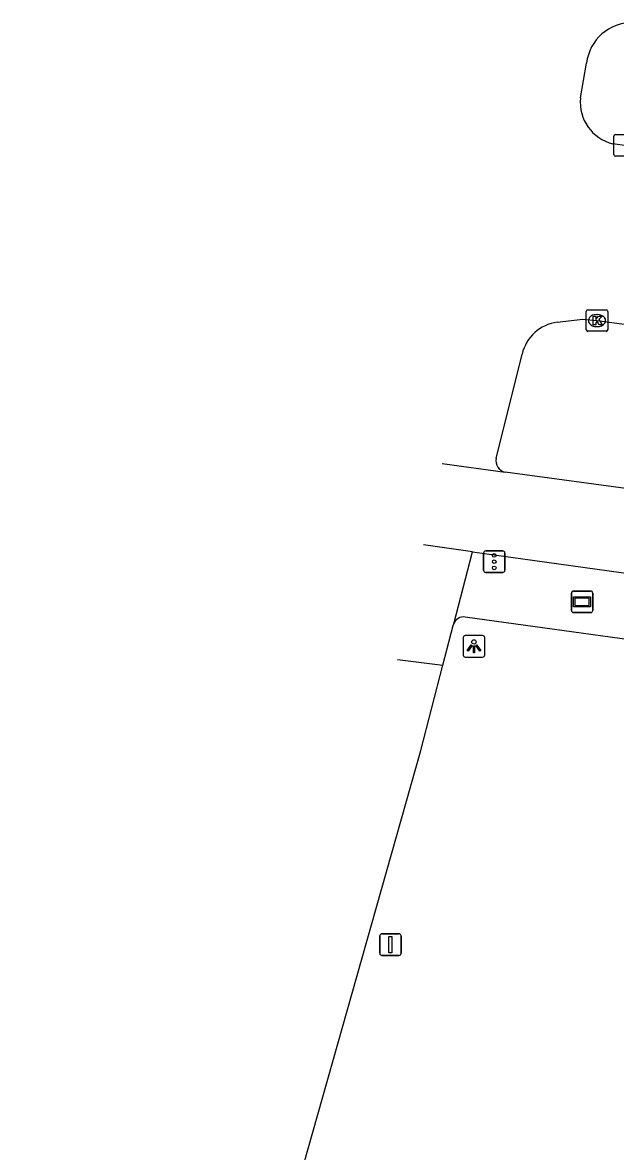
# Model space of a CAD drawing. Extents: x 161477 to 163040, y 383680 to 384868.
# Drawn here: x 161727.8 to 161755.3, y 384793.3 to 384845.7 of the extents above; entities that cross this region are included whole.
import ezdxf

# ---------------------------------------------------------------- set-up
doc = ezdxf.new("R2010")
doc.units = 0
for name, color, linetype in [('IMGEO_Fietspad_gesloten', 7, 'Continuous'), ('IMGEO_Kolk', 7, 'Continuous'), ('IMGEO_Lichtpunt', 7, 'Continuous'), ('IMGEO_Rijbaan_lokaal_gesloten', 7, 'Continuous'), ('IMGEO_Rijbaan_regionaal_gesloten', 7, 'Continuous'), ('IMGEO_Verkeersbordpaal', 7, 'Continuous'), ('IMGEO_Verkeersregelinstallatiepaal', 7, 'Continuous'), ('IMGEO_Verklikker', 7, 'Continuous'), ('IMGEO_Voetpad_open', 7, 'Continuous')]:
    doc.layers.add(name, color=color, linetype=linetype)

msp = doc.modelspace()

# ---------------------------------------------------------------- linework, layer by layer
at = {"layer": 'IMGEO_Fietspad_gesloten'}
for points in [[(161778.331, 384821.027), (161750.222, 384824.825)], [(161748.704, 384821.121), (161777.426, 384817.144)]]:
    msp.add_lwpolyline(points, dxfattribs=at)
at = {"layer": 'IMGEO_Kolk'}
for p, q in [((161755.265, 384839.555), (161755.265, 384840.407)), ((161755.34, 384840.481), (161756.192, 384840.481)), ((161756.192, 384839.481), (161755.34, 384839.481)), ((161753.984, 384831.431), (161753.984, 384832.283)), ((161754.059, 384832.357), (161754.911, 384832.357)), ((161754.472, 384832.137), (161754.497, 384832.137)), ((161754.985, 384832.283), (161754.985, 384831.431)), ((161754.495, 384831.577), (161754.47, 384831.577)), ((161754.911, 384831.357), (161754.059, 384831.357))]:
    msp.add_line(p, q, dxfattribs=at)
for points in [[(161755.265, 384839.555), (161755.265, 384840.407)], [(161755.34, 384840.481), (161756.192, 384840.481)], [(161756.192, 384839.481), (161755.34, 384839.481)], [(161753.984, 384831.431), (161753.984, 384832.283)], [(161754.059, 384832.357), (161754.911, 384832.357)], [(161754.305, 384832.057), (161754.428, 384832.057), (161754.428, 384831.906), (161754.558, 384832.057), (161754.722, 384832.057), (161754.576, 384831.906), (161754.729, 384831.657), (161754.577, 384831.657), (161754.492, 384831.821), (161754.428, 384831.754), (161754.428, 384831.657), (161754.305, 384831.657), (161754.305, 384832.057)], [(161754.985, 384832.283), (161754.985, 384831.431)], [(161754.911, 384831.357), (161754.059, 384831.357)]]:
    msp.add_lwpolyline(points, dxfattribs=at)
for centre, start, end in [((161755.342, 384840.405), 91.552, 178.448), ((161755.342, 384840.405), 91.552, 178.448), ((161755.342, 384839.557), 181.552, 268.448), ((161755.342, 384839.557), 181.552, 268.448), ((161754.061, 384832.281), 91.552, 178.448), ((161754.061, 384832.281), 91.552, 178.448), ((161754.909, 384832.281), 1.552, 88.448), ((161754.909, 384832.281), 1.552, 88.448), ((161754.061, 384831.433), 181.552, 268.448), ((161754.061, 384831.433), 181.552, 268.448), ((161754.909, 384831.433), 271.552, 358.448), ((161754.909, 384831.433), 271.552, 358.448)]:
    msp.add_arc(centre, 0.0765, start, end, dxfattribs=at)
for centre, major_axis, ratio, start_param, end_param in [((161754.471, 384831.857), (-0.387, 0.002), 0.722429, 4.712389, 7.853982), ((161754.496, 384831.857), (-0.39, 0.002), 0.717154, 1.570796, 4.712389)]:
    msp.add_ellipse(centre, major_axis=major_axis, ratio=ratio, start_param=start_param, end_param=end_param, dxfattribs=at)
at = {"layer": 'IMGEO_Lichtpunt'}
for p, q in [((161748.273, 384817.149), (161748.273, 384816.342)), ((161748.273, 384817.149), (161748.273, 384816.342)), ((161749.175, 384817.244), (161748.367, 384817.244)), ((161749.175, 384817.244), (161748.367, 384817.244)), ((161749.269, 384816.342), (161749.269, 384817.149)), ((161749.269, 384816.342), (161749.269, 384817.149)), ((161748.367, 384816.248), (161749.175, 384816.248)), ((161748.367, 384816.248), (161749.175, 384816.248))]:
    msp.add_line(p, q, dxfattribs=at)
for points in [[(161748.647, 384816.813), (161748.686, 384816.785), (161748.498, 384816.523), (161748.46, 384816.55), (161748.647, 384816.813)], [(161748.749, 384816.765), (161748.796, 384816.765), (161748.796, 384816.443), (161748.749, 384816.443), (161748.749, 384816.765)], [(161748.859, 384816.785), (161748.897, 384816.812), (161749.084, 384816.55), (161749.045, 384816.522), (161748.859, 384816.785)]]:
    msp.add_lwpolyline(points, dxfattribs=at)
msp.add_circle((161748.772, 384816.947), 0.0994, dxfattribs=at)
for centre, start, end in [((161748.367, 384817.149), 90, 180), ((161748.367, 384817.149), 90, 180), ((161749.175, 384817.149), 0, 90), ((161749.175, 384817.149), 0, 90), ((161748.367, 384816.342), 180, 270), ((161748.367, 384816.342), 180, 270), ((161749.175, 384816.342), 270, 0), ((161749.175, 384816.342), 270, 360)]:
    msp.add_arc(centre, 0.0946, start, end, dxfattribs=at)
at = {"layer": 'IMGEO_Rijbaan_lokaal_gesloten'}
for points in [[(161748.704, 384821.121), (161746.427, 384821.45)], [(161747.834, 384817.793), (161748.704, 384821.121)], [(161747.333, 384815.874), (161747.814, 384817.716), (161747.834, 384817.793)], [(161718.674, 384728.113), (161721.587, 384735.886), (161724.848, 384744.967), (161729.416, 384758.164), (161733.61, 384770.358), (161738.078, 384783.696), (161740.395, 384791.042), (161746.3, 384811.916), (161747.333, 384815.874)], [(161745.215, 384816.138), (161747.333, 384815.874)]]:
    msp.add_lwpolyline(points, dxfattribs=at)
at = {"layer": 'IMGEO_Rijbaan_regionaal_gesloten'}
for points in [[(161753.721, 384842.181), (161754, 384843.789)], [(161784.016, 384836.503), (161761.334, 384839.312), (161755.765, 384839.98), (161755.222, 384840.057)], [(161752.641, 384831.778), (161753.825, 384831.914), (161754.485, 384831.857), (161776.789, 384828.826), (161779.013, 384828.463)], [(161749.801, 384825.465), (161751.007, 384830.301)], [(161747.289, 384825.229), (161750.222, 384824.825)]]:
    msp.add_lwpolyline(points, dxfattribs=at)
for centre, radius, start, end in [((161756.118, 384843.548), 2.131, 88.9422, 173.5086), ((161755.67, 384841.966), 1.961, 173.7098, 256.7868), ((161752.884, 384829.867), 1.926, 97.2423, 166.9796), ((161750.342, 384825.363), 0.551, 169.3023, 257.3725)]:
    msp.add_arc(centre, radius, start, end, dxfattribs=at)
at = {"layer": 'IMGEO_Verkeersbordpaal'}
for p, q in [((161744.396, 384802.508), (161744.396, 384803.308)), ((161744.396, 384803.308), (161744.396, 384802.508)), ((161744.496, 384803.408), (161745.286, 384803.408)), ((161745.286, 384803.408), (161744.496, 384803.408)), ((161745.386, 384803.308), (161745.386, 384802.508)), ((161745.386, 384802.508), (161745.386, 384803.308)), ((161745.286, 384802.408), (161744.496, 384802.408)), ((161744.496, 384802.408), (161745.286, 384802.408))]:
    msp.add_line(p, q, dxfattribs=at)
msp.add_lwpolyline([(161744.816, 384803.283), (161744.966, 384803.283), (161744.966, 384802.533), (161744.816, 384802.533), (161744.816, 384803.283)], dxfattribs=at)
for centre, start, end in [((161744.496, 384803.308), 90, 180), ((161744.496, 384803.308), 90, 180), ((161745.286, 384803.308), 0, 90), ((161745.286, 384803.308), 360, 90), ((161744.496, 384802.508), 180, 270), ((161744.496, 384802.508), 180, 270), ((161745.286, 384802.508), 270, 0), ((161745.286, 384802.508), 270, 0)]:
    msp.add_arc(centre, 0.1, start, end, dxfattribs=at)
at = {"layer": 'IMGEO_Verkeersregelinstallatiepaal'}
for p, q in [((161749.217, 384820.271), (161749.217, 384821.071)), ((161749.217, 384821.071), (161749.217, 384820.271)), ((161749.317, 384821.171), (161750.107, 384821.171)), ((161750.107, 384821.171), (161749.317, 384821.171)), ((161750.207, 384821.071), (161750.207, 384820.271)), ((161750.207, 384820.271), (161750.207, 384821.071)), ((161750.107, 384820.171), (161749.317, 384820.171)), ((161749.317, 384820.171), (161750.107, 384820.171))]:
    msp.add_line(p, q, dxfattribs=at)
for centre in [(161749.712, 384820.961), (161749.712, 384820.671), (161749.712, 384820.381)]:
    msp.add_circle(centre, 0.085, dxfattribs=at)
for centre, start, end in [((161749.317, 384821.071), 90, 180), ((161749.317, 384821.071), 90, 180), ((161750.107, 384821.071), 0, 90), ((161750.107, 384821.071), 360, 90), ((161749.317, 384820.271), 180, 270), ((161749.317, 384820.271), 180, 270), ((161750.107, 384820.271), 270, 0), ((161750.107, 384820.271), 270, 0)]:
    msp.add_arc(centre, 0.1, start, end, dxfattribs=at)
at = {"layer": 'IMGEO_Verklikker'}
for p, q in [((161753.296, 384818.41), (161753.296, 384819.21)), ((161753.296, 384819.21), (161753.296, 384818.41)), ((161753.396, 384819.31), (161754.186, 384819.31)), ((161754.186, 384819.31), (161753.396, 384819.31)), ((161754.286, 384819.21), (161754.286, 384818.41)), ((161754.286, 384818.41), (161754.286, 384819.21)), ((161754.186, 384818.31), (161753.396, 384818.31)), ((161753.396, 384818.31), (161754.186, 384818.31))]:
    msp.add_line(p, q, dxfattribs=at)
for points in [[(161753.397, 384819.042), (161754.185, 384819.042), (161754.185, 384818.578), (161753.397, 384818.578), (161753.397, 384819.042)], [(161753.462, 384818.977), (161753.462, 384818.643), (161754.12, 384818.643), (161754.12, 384818.977), (161753.462, 384818.977)]]:
    msp.add_lwpolyline(points, dxfattribs=at)
for centre, start, end in [((161753.396, 384819.21), 90, 180), ((161753.396, 384819.21), 90, 180), ((161754.186, 384819.21), 0, 90), ((161754.186, 384819.21), 360, 90), ((161753.396, 384818.41), 180, 270), ((161753.396, 384818.41), 180, 270), ((161754.186, 384818.41), 270, 0), ((161754.186, 384818.41), 270, 0)]:
    msp.add_arc(centre, 0.1, start, end, dxfattribs=at)
at = {"layer": 'IMGEO_Voetpad_open'}
msp.add_lwpolyline([(161775.839, 384814.311), (161748.358, 384818.098)], dxfattribs=at)
msp.add_arc((161748.276, 384817.636), 0.469, 79.9292, 160.4748, dxfattribs=at)

doc.saveas('drawing.dxf')
